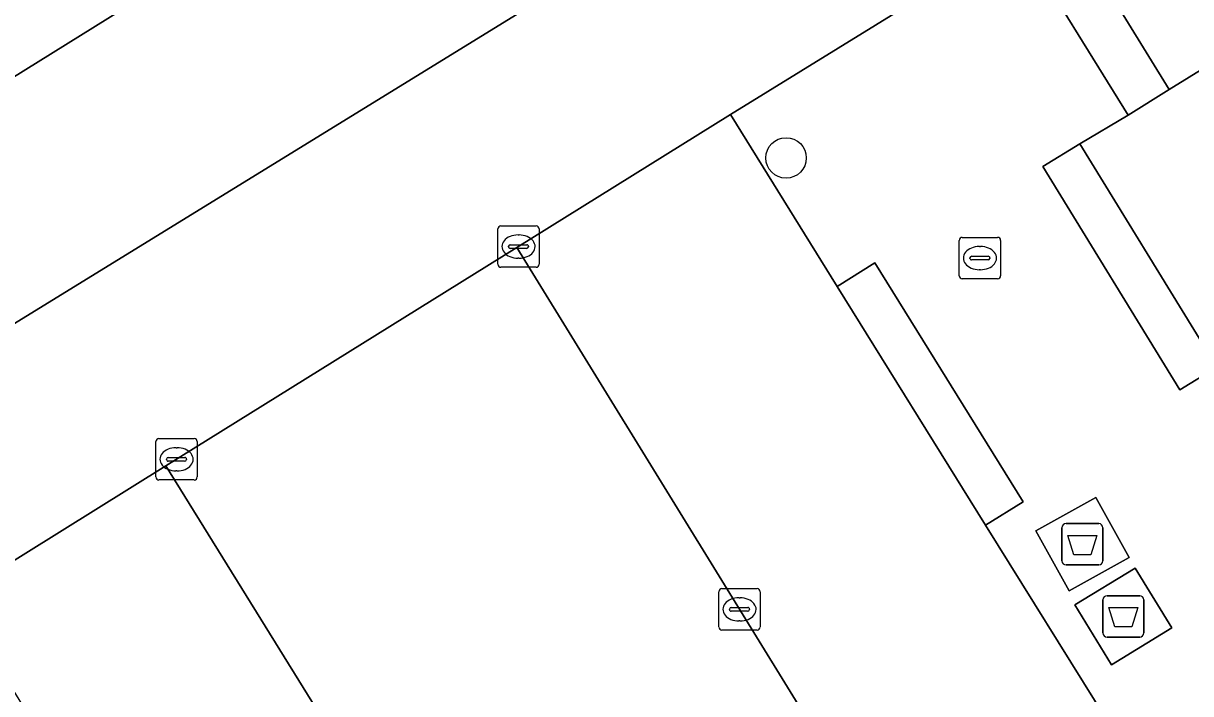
# Model space of a CAD drawing. Extents: x 160304 to 160955, y 383684 to 384161.
# Drawn here: x 160703.42 to 160731.63, y 384023.78 to 384039.97 of the extents above; entities that cross this region are included whole.
import ezdxf

# ---------------------------------------------------------------- set-up
doc = ezdxf.new("R2010")
doc.units = 0
for name, color, linetype in [('IMGEO_Afval_apart_plaats', 7, 'Continuous'), ('IMGEO_Boom', 7, 'Continuous'), ('IMGEO_Erf', 7, 'Continuous'), ('IMGEO_Kolk', 7, 'Continuous'), ('IMGEO_Pand', 7, 'Continuous'), ('IMGEO_Parkeervlak_open', 7, 'Continuous'), ('IMGEO_Rijbaan_lokaal_open', 7, 'Continuous'), ('IMGEO_Rioolput', 7, 'Continuous'), ('IMGEO_Voetpad_gesloten', 7, 'Continuous'), ('IMGEO_Voetpad_open', 7, 'Continuous')]:
    doc.layers.add(name, color=color, linetype=linetype)

msp = doc.modelspace()

# ---------------------------------------------------------------- linework, layer by layer
at = {"layer": 'IMGEO_Afval_apart_plaats'}
for p, q in [((160728.517, 384026.987), (160728.517, 384027.787)), ((160728.517, 384027.787), (160728.517, 384026.987)), ((160728.617, 384027.887), (160729.407, 384027.887)), ((160729.407, 384027.887), (160728.617, 384027.887)), ((160729.507, 384027.787), (160729.507, 384026.987)), ((160729.507, 384026.987), (160729.507, 384027.787)), ((160729.407, 384026.887), (160728.617, 384026.887)), ((160728.617, 384026.887), (160729.407, 384026.887)), ((160729.607, 384026.144), (160730.397, 384026.144)), ((160730.397, 384026.144), (160729.607, 384026.144)), ((160729.507, 384025.244), (160729.507, 384026.044)), ((160729.507, 384026.044), (160729.507, 384025.244)), ((160730.497, 384026.044), (160730.497, 384025.244)), ((160730.497, 384025.244), (160730.497, 384026.044)), ((160730.397, 384025.144), (160729.607, 384025.144)), ((160729.607, 384025.144), (160730.397, 384025.144))]:
    msp.add_line(p, q, dxfattribs=at)
for points in [[(160728.66, 384027.601), (160729.364, 384027.601), (160729.215, 384027.131), (160728.809, 384027.131), (160728.66, 384027.601)], [(160729.65, 384025.858), (160730.354, 384025.858), (160730.205, 384025.388), (160729.799, 384025.388), (160729.65, 384025.858)]]:
    msp.add_lwpolyline(points, dxfattribs=at)
for centre, start, end in [((160728.617, 384027.787), 90, 180), ((160728.617, 384027.787), 90, 180), ((160729.407, 384027.787), 0, 90), ((160729.407, 384027.787), 360, 90), ((160728.617, 384026.987), 180, 270), ((160728.617, 384026.987), 180, 270), ((160729.407, 384026.987), 270, 0), ((160729.407, 384026.987), 270, 0), ((160729.607, 384026.044), 90, 180), ((160729.607, 384026.044), 90, 180), ((160730.397, 384026.044), 0, 90), ((160730.397, 384026.044), 360, 90), ((160729.607, 384025.244), 180, 270), ((160729.607, 384025.244), 180, 270), ((160730.397, 384025.244), 270, 0), ((160730.397, 384025.244), 270, 0)]:
    msp.add_arc(centre, 0.1, start, end, dxfattribs=at)
at = {"layer": 'IMGEO_Boom'}
msp.add_circle((160721.85, 384036.719), 0.489, dxfattribs=at)
at = {"layer": 'IMGEO_Erf'}
msp.add_lwpolyline([(160731.111, 384038.375), (160728.947, 384041.881), (160728.446, 384042.674), (160727.453, 384042.058), (160730.119, 384037.755)], close=True, dxfattribs=at)
at = {"layer": 'IMGEO_Kolk'}
for p, q in [((160714.884, 384034.152), (160714.884, 384035.004)), ((160714.959, 384035.078), (160715.811, 384035.078)), ((160715.372, 384034.858), (160715.397, 384034.858)), ((160715.885, 384035.004), (160715.885, 384034.152)), ((160715.143, 384034.572), (160715.143, 384034.584)), ((160715.186, 384034.621), (160715.584, 384034.621)), ((160715.627, 384034.584), (160715.627, 384034.572)), ((160715.581, 384034.535), (160715.183, 384034.535)), ((160715.395, 384034.298), (160715.37, 384034.298)), ((160715.811, 384034.078), (160714.959, 384034.078)), ((160706.619, 384029.013), (160706.619, 384029.865)), ((160706.694, 384029.939), (160707.546, 384029.939)), ((160707.62, 384029.865), (160707.62, 384029.013)), ((160706.921, 384029.482), (160707.319, 384029.482)), ((160707.107, 384029.719), (160707.132, 384029.719)), ((160706.878, 384029.433), (160706.878, 384029.445)), ((160707.316, 384029.396), (160706.918, 384029.396)), ((160707.362, 384029.445), (160707.362, 384029.433)), ((160707.546, 384028.939), (160706.694, 384028.939)), ((160707.13, 384029.159), (160707.105, 384029.159)), ((160720.225, 384025.388), (160720.225, 384026.24)), ((160720.3, 384026.314), (160721.152, 384026.314)), ((160720.713, 384026.094), (160720.738, 384026.094)), ((160721.226, 384026.24), (160721.226, 384025.388)), ((160720.484, 384025.808), (160720.484, 384025.82)), ((160720.527, 384025.857), (160720.925, 384025.857)), ((160720.968, 384025.82), (160720.968, 384025.808)), ((160720.922, 384025.771), (160720.524, 384025.771)), ((160720.736, 384025.534), (160720.711, 384025.534)), ((160721.152, 384025.314), (160720.3, 384025.314))]:
    msp.add_line(p, q, dxfattribs=at)
for points in [[(160714.884, 384034.152), (160714.884, 384035.004)], [(160714.959, 384035.078), (160715.811, 384035.078)], [(160715.885, 384035.004), (160715.885, 384034.152)], [(160715.811, 384034.078), (160714.959, 384034.078)], [(160706.619, 384029.013), (160706.619, 384029.865)], [(160706.694, 384029.939), (160707.546, 384029.939)], [(160707.62, 384029.865), (160707.62, 384029.013)], [(160707.546, 384028.939), (160706.694, 384028.939)], [(160720.225, 384025.388), (160720.225, 384026.24)], [(160720.3, 384026.314), (160721.152, 384026.314)], [(160721.226, 384026.24), (160721.226, 384025.388)], [(160721.152, 384025.314), (160720.3, 384025.314)]]:
    msp.add_lwpolyline(points, dxfattribs=at)
for centre, radius, start, end in [((160714.961, 384035.002), 0.0765, 91.552, 178.448), ((160714.961, 384035.002), 0.0765, 91.552, 178.448), ((160715.809, 384035.002), 0.0765, 1.552, 88.448), ((160715.809, 384035.002), 0.0765, 1.552, 88.448), ((160715.183, 384034.581), 0.0403, 85.8775, 175.7526), ((160715.18, 384034.571), 0.0366, 178.938, 274.7102), ((160715.584, 384034.578), 0.043, 264.8664, 352.4533), ((160715.588, 384034.583), 0.0386, 1.7309, 96.639), ((160714.961, 384034.154), 0.0765, 181.552, 268.448), ((160714.961, 384034.154), 0.0765, 181.552, 268.448), ((160715.809, 384034.154), 0.0765, 271.552, 358.448), ((160715.809, 384034.154), 0.0765, 271.552, 358.448), ((160706.696, 384029.863), 0.0765, 91.552, 178.448), ((160706.696, 384029.863), 0.0765, 91.552, 178.448), ((160707.544, 384029.863), 0.0765, 1.552, 88.448), ((160707.544, 384029.863), 0.0765, 1.552, 88.448), ((160706.918, 384029.442), 0.0403, 85.8775, 175.7526), ((160707.323, 384029.444), 0.0386, 1.7309, 96.639), ((160706.915, 384029.432), 0.0366, 178.938, 274.7102), ((160707.319, 384029.439), 0.043, 264.8664, 352.4533), ((160706.696, 384029.015), 0.0765, 181.552, 268.448), ((160706.696, 384029.015), 0.0765, 181.552, 268.448), ((160707.544, 384029.015), 0.0765, 271.552, 358.448), ((160707.544, 384029.015), 0.0765, 271.552, 358.448), ((160720.302, 384026.238), 0.0765, 91.552, 178.448), ((160720.302, 384026.238), 0.0765, 91.552, 178.448), ((160721.15, 384026.238), 0.0765, 1.552, 88.448), ((160721.15, 384026.238), 0.0765, 1.552, 88.448), ((160720.524, 384025.817), 0.0403, 85.8775, 175.7526), ((160720.521, 384025.807), 0.0366, 178.938, 274.7102), ((160720.925, 384025.814), 0.043, 264.8664, 352.4533), ((160720.929, 384025.819), 0.0386, 1.7309, 96.639), ((160720.302, 384025.39), 0.0765, 181.552, 268.448), ((160720.302, 384025.39), 0.0765, 181.552, 268.448), ((160721.15, 384025.39), 0.0765, 271.552, 358.448), ((160721.15, 384025.39), 0.0765, 271.552, 358.448)]:
    msp.add_arc(centre, radius, start, end, dxfattribs=at)
for centre, major_axis, ratio, start_param, end_param in [((160715.371, 384034.578), (-0.387, 0.002), 0.722429, 4.712389, 7.853982), ((160715.396, 384034.578), (-0.39, 0.002), 0.717154, 1.570796, 4.712389), ((160707.106, 384029.439), (-0.387, 0.002), 0.722429, 4.712389, 7.853982), ((160707.131, 384029.439), (-0.39, 0.002), 0.717154, 1.570796, 4.712389), ((160720.712, 384025.814), (-0.387, 0.002), 0.722429, 4.712389, 7.853982), ((160720.737, 384025.814), (-0.39, 0.002), 0.717154, 1.570796, 4.712389)]:
    msp.add_ellipse(centre, major_axis=major_axis, ratio=ratio, start_param=start_param, end_param=end_param, dxfattribs=at)
at = {"layer": 'IMGEO_Pand'}
msp.add_lwpolyline([(160737.814, 384050.953), (160733.056, 384047.999), (160734.692, 384045.426), (160728.947, 384041.881), (160731.111, 384038.375), (160742.941, 384045.675), (160740.182, 384050.089), (160739.131, 384051.771)], close=True, dxfattribs=at)
at = {"layer": 'IMGEO_Parkeervlak_open'}
msp.add_lwpolyline([(160714.759, 384046.478), (160712.354, 384050.369), (160695.582, 384040.495), (160690.89, 384037.575), (160691.762, 384036.175), (160693.825, 384032.859), (160701.722, 384037.769), (160715.395, 384046.269)], dxfattribs=at)
for points in [[(160715.343, 384034.554), (160720.51, 384037.766), (160725.711, 384040.981), (160723.208, 384045.029), (160701.692, 384031.792), (160696.482, 384028.586), (160699.065, 384024.433), (160701.775, 384026.118), (160706.863, 384029.281)], [(160715.687, 384015.035), (160724.118, 384020.31), (160715.343, 384034.554), (160706.863, 384029.281)]]:
    msp.add_lwpolyline(points, close=True, dxfattribs=at)
at = {"layer": 'IMGEO_Rijbaan_lokaal_open'}
for points in [[(160716.431, 384046.914), (160715.395, 384046.269), (160701.722, 384037.769), (160693.825, 384032.859), (160695.799, 384029.684), (160696.482, 384028.586), (160701.692, 384031.792), (160723.208, 384045.029), (160706.486, 384072.081)], [(160742.941, 384045.675), (160731.111, 384038.375), (160730.119, 384037.755), (160728.951, 384037.057), (160731.986, 384032.115), (160743.764, 384039.422), (160743.909, 384039.469), (160744.083, 384039.51), (160744.26, 384039.536), (160744.439, 384039.545), (160744.618, 384039.538), (160744.796, 384039.516), (160744.97, 384039.477), (160745.141, 384039.424), (160745.307, 384039.355), (160745.465, 384039.272), (160745.615, 384039.174), (160745.757, 384039.064), (160745.887, 384038.942), (160746.007, 384038.808), (160746.113, 384038.665), (160746.207, 384038.512), (160748.282, 384035.181), (160761.849, 384013.39)]]:
    msp.add_lwpolyline(points, dxfattribs=at)
for points in [[(160724.118, 384020.31), (160724.39, 384019.868), (160729.607, 384023.129), (160726.672, 384027.846), (160723.086, 384033.617), (160720.51, 384037.766), (160715.343, 384034.554)], [(160710.558, 384011.827), (160710.817, 384011.406), (160715.944, 384014.62), (160715.687, 384015.035), (160706.863, 384029.281), (160701.775, 384026.118)]]:
    msp.add_lwpolyline(points, close=True, dxfattribs=at)
at = {"layer": 'IMGEO_Rioolput'}
for p, q in [((160726.035, 384033.873), (160726.035, 384034.725)), ((160726.11, 384034.799), (160726.962, 384034.799)), ((160726.523, 384034.579), (160726.548, 384034.579)), ((160727.036, 384034.725), (160727.036, 384033.873)), ((160726.294, 384034.293), (160726.294, 384034.305)), ((160726.732, 384034.256), (160726.334, 384034.256)), ((160726.337, 384034.342), (160726.735, 384034.342)), ((160726.778, 384034.305), (160726.778, 384034.293)), ((160726.546, 384034.019), (160726.521, 384034.019)), ((160726.962, 384033.799), (160726.11, 384033.799))]:
    msp.add_line(p, q, dxfattribs=at)
for points in [[(160726.035, 384033.873), (160726.035, 384034.725)], [(160726.11, 384034.799), (160726.962, 384034.799)], [(160727.036, 384034.725), (160727.036, 384033.873)], [(160726.962, 384033.799), (160726.11, 384033.799)]]:
    msp.add_lwpolyline(points, dxfattribs=at)
for centre, radius, start, end in [((160726.112, 384034.723), 0.0765, 91.552, 178.448), ((160726.112, 384034.723), 0.0765, 91.552, 178.448), ((160726.96, 384034.723), 0.0765, 1.552, 88.448), ((160726.96, 384034.723), 0.0765, 1.552, 88.448), ((160726.334, 384034.302), 0.0403, 85.8775, 175.7526), ((160726.331, 384034.292), 0.0366, 178.938, 274.7102), ((160726.735, 384034.299), 0.043, 264.8664, 352.4533), ((160726.739, 384034.304), 0.0386, 1.7309, 96.639), ((160726.112, 384033.875), 0.0765, 181.552, 268.448), ((160726.112, 384033.875), 0.0765, 181.552, 268.448), ((160726.96, 384033.875), 0.0765, 271.552, 358.448), ((160726.96, 384033.875), 0.0765, 271.552, 358.448)]:
    msp.add_arc(centre, radius, start, end, dxfattribs=at)
for centre, major_axis, ratio, start_param, end_param in [((160726.522, 384034.299), (-0.387, 0.002), 0.722429, 4.712389, 7.853982), ((160726.547, 384034.299), (-0.39, 0.002), 0.717154, 1.570796, 4.712389)]:
    msp.add_ellipse(centre, major_axis=major_axis, ratio=ratio, start_param=start_param, end_param=end_param, dxfattribs=at)
at = {"layer": 'IMGEO_Voetpad_gesloten'}
for points in [[(160729.335, 384028.516), (160727.884, 384027.709), (160728.69, 384026.259), (160730.141, 384027.066)], [(160730.289, 384026.813), (160728.83, 384025.922), (160729.714, 384024.475), (160731.173, 384025.366)]]:
    msp.add_lwpolyline(points, close=True, dxfattribs=at)
at = {"layer": 'IMGEO_Voetpad_open'}
for points in [[(160732.261, 384031.667), (160731.367, 384031.118), (160728.055, 384036.513), (160728.951, 384037.057), (160730.119, 384037.755), (160727.453, 384042.058)], [(160725.711, 384040.981), (160720.51, 384037.766), (160723.086, 384033.617), (160723.995, 384034.182), (160727.579, 384028.415), (160726.672, 384027.846), (160729.607, 384023.129), (160724.39, 384019.868), (160724.118, 384020.31), (160715.687, 384015.035), (160715.944, 384014.62), (160710.817, 384011.406), (160710.558, 384011.827), (160702.191, 384006.592)]]:
    msp.add_lwpolyline(points, dxfattribs=at)
for points in [[(160728.951, 384037.057), (160728.055, 384036.513), (160731.367, 384031.118), (160732.261, 384031.667), (160731.986, 384032.115)], [(160726.672, 384027.846), (160727.579, 384028.415), (160723.995, 384034.182), (160723.086, 384033.617)], [(160728.69, 384026.259), (160727.884, 384027.709), (160729.335, 384028.516), (160730.141, 384027.066)], [(160731.173, 384025.366), (160729.714, 384024.475), (160728.83, 384025.922), (160730.289, 384026.813)]]:
    msp.add_lwpolyline(points, close=True, dxfattribs=at)

doc.saveas('drawing.dxf')
